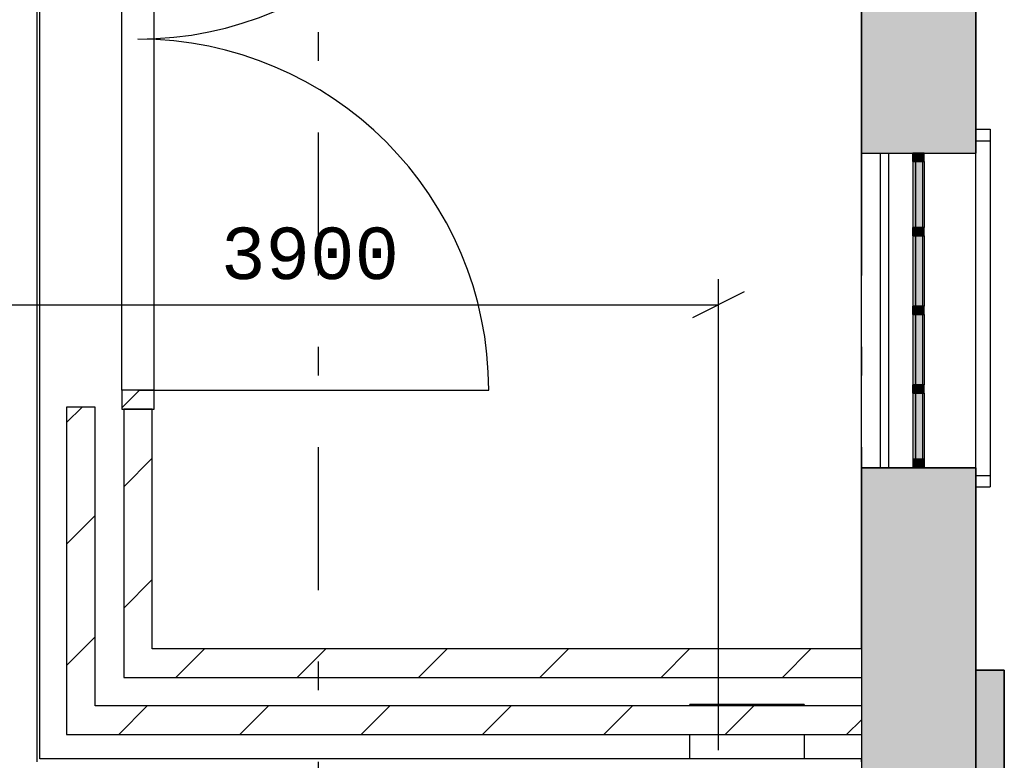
# Model space of a CAD drawing. Extents: x 2 to 87, y -108 to 11.
# Tile 335 of 352: x 46.68 to 50.13, y -15 to -12.41. Entities that reach past the tile are written whole.
import ezdxf
from ezdxf.enums import TextEntityAlignment as Align

# ---------------------------------------------------------------- set-up
doc = ezdxf.new("R2010")
doc.units = 0
doc.header["$MEASUREMENT"] = 0
doc.linetypes.add('DASHDOT', pattern=[1, 0.5, -0.25, 0, -0.25])
for name, color, linetype in [('11', 7, 'CONTINUOUS'), ('2', 7, 'CONTINUOUS'), ('24', 7, 'CONTINUOUS'), ('25', 7, 'CONTINUOUS'), ('3', 7, 'CONTINUOUS'), ('5', 7, 'CONTINUOUS'), ('6', 7, 'CONTINUOUS'), ('8', 7, 'CONTINUOUS')]:
    doc.layers.add(name, color=color, linetype=linetype)
doc.styles.add('MONOTXT', font='MONOTXT', dxfattribs={"height": 0.2})

# ---------------------------------------------------------------- blocks, each defined once
blk = doc.blocks.new('*N157')
at = {"layer": '25', "color": 62, "linetype": 'Continuous'}
for p, q in [((50.0276, -14.6872), (50.1276, -14.6872)), ((50.0276, -14.6872), (50.0276, -15.3081)), ((50.1276, -14.6872), (50.1276, -15.3081))]:
    blk.add_line(p, q, dxfattribs=at)
for points in [[(50.0276, -14.6872), (50.0276, -14.6872), (50.1276, -14.6872)], [(50.0276, -14.6872), (50.0276, -15.3081), (50.1276, -15.3081)], [(50.0276, -14.6872), (50.1276, -14.6872), (50.1276, -15.3081)]]:
    blk.add_solid(points, dxfattribs=at)
blk = doc.blocks.new('*N507')
at = {"layer": '11', "color": 62, "linetype": 'Continuous'}
for p, q in [((-0.0105, -0.115), (-0.0105, 0.115)), ((-0.0105, 0.115), (0.0145, 0.115)), ((0.0145, -0.115), (0.0145, 0.115)), ((-0.0105, -0.115), (0.0145, -0.115))]:
    blk.add_line(p, q, dxfattribs=at)
for points in [[(-0.0105, -0.115), (-0.0105, -0.115), (-0.0105, 0.115)], [(-0.0105, -0.115), (0.0145, -0.115), (0.0145, 0.115)], [(-0.0105, -0.115), (-0.0105, 0.115), (0.0145, 0.115)], [(0.0145, -0.115), (0.0145, -0.115), (0.0145, 0.115)]]:
    blk.add_solid(points, dxfattribs=at)
blk = doc.blocks.new('*N508')
at = {"layer": '3', "color": 62, "linetype": 'Continuous'}
for p, q in [((0.02, 0), (-0.02, 0)), ((-0.02, -0.03), (-0.02, 0)), ((0.02, -0.03), (0.02, 0)), ((0.02, -0.03), (-0.02, -0.03))]:
    blk.add_line(p, q, dxfattribs=at)
for points in [[(0.02, -0.03), (-0.02, -0.03), (-0.02, 0)], [(0.02, -0.03), (0.02, 0), (-0.02, 0)], [(-0.02, -0.03), (-0.02, -0.03), (-0.02, 0)], [(0.02, -0.03), (0.02, -0.03), (0.02, 0)]]:
    blk.add_solid(points, dxfattribs=at)
blk = doc.blocks.new('*N509')
at = {"layer": '3', "color": 62, "linetype": 'Continuous'}
for p, q in [((0.02, 0.03), (-0.02, 0.03)), ((-0.02, 0.03), (-0.02, 0)), ((0.02, 0), (-0.02, 0)), ((0.02, 0.03), (0.02, 0))]:
    blk.add_line(p, q, dxfattribs=at)
for points in [[(0.02, 0.03), (-0.02, 0.03), (-0.02, 0)], [(0.02, 0.03), (0.02, 0), (-0.02, 0)], [(-0.02, 0.03), (-0.02, 0.03), (-0.02, 0)], [(0.02, 0.03), (0.02, 0.03), (0.02, 0)]]:
    blk.add_solid(points, dxfattribs=at)
blk = doc.blocks.new('*N510')
at = {"layer": '11', "color": 62, "linetype": 'Continuous'}
for p, q in [((-0.0105, -0.1225), (-0.0105, 0.1225)), ((-0.0105, 0.1225), (0.0145, 0.1225)), ((0.0145, -0.1225), (0.0145, 0.1225)), ((-0.0105, -0.1225), (0.0145, -0.1225))]:
    blk.add_line(p, q, dxfattribs=at)
for points in [[(-0.0105, -0.1225), (-0.0105, -0.1225), (-0.0105, 0.1225)], [(-0.0105, -0.1225), (0.0145, -0.1225), (0.0145, 0.1225)], [(-0.0105, -0.1225), (-0.0105, 0.1225), (0.0145, 0.1225)], [(0.0145, -0.1225), (0.0145, -0.1225), (0.0145, 0.1225)]]:
    blk.add_solid(points, dxfattribs=at)
blk = doc.blocks.new('*N511')
at = {"layer": '3', "color": 62, "linetype": 'Continuous'}
for p, q in [((0.02, 0.015), (-0.02, 0.015)), ((-0.02, -0.015), (-0.02, 0.015)), ((0.02, -0.015), (0.02, 0.015)), ((0.02, -0.015), (-0.02, -0.015))]:
    blk.add_line(p, q, dxfattribs=at)
for points in [[(0.02, -0.015), (-0.02, -0.015), (-0.02, 0.015)], [(0.02, -0.015), (0.02, 0.015), (-0.02, 0.015)], [(-0.02, -0.015), (-0.02, -0.015), (-0.02, 0.015)], [(0.02, -0.015), (0.02, -0.015), (0.02, 0.015)]]:
    blk.add_solid(points, dxfattribs=at)
blk = doc.blocks.new('*N512')
at = {"layer": '11', "color": 62, "linetype": 'Continuous'}
for p, q in [((-0.0105, -0.115), (-0.0105, 0.115)), ((-0.0105, 0.115), (0.0145, 0.115)), ((0.0145, -0.115), (0.0145, 0.115)), ((-0.0105, -0.115), (0.0145, -0.115))]:
    blk.add_line(p, q, dxfattribs=at)
for points in [[(-0.0105, -0.115), (-0.0105, -0.115), (-0.0105, 0.115)], [(-0.0105, -0.115), (0.0145, -0.115), (0.0145, 0.115)], [(-0.0105, -0.115), (-0.0105, 0.115), (0.0145, 0.115)], [(0.0145, -0.115), (0.0145, -0.115), (0.0145, 0.115)]]:
    blk.add_solid(points, dxfattribs=at)
blk = doc.blocks.new('*N513')
at = {"layer": '3', "color": 62, "linetype": 'Continuous'}
for p, q in [((0.02, 0.015), (-0.02, 0.015)), ((-0.02, -0.015), (-0.02, 0.015)), ((0.02, -0.015), (0.02, 0.015)), ((0.02, -0.015), (-0.02, -0.015))]:
    blk.add_line(p, q, dxfattribs=at)
for points in [[(0.02, -0.015), (-0.02, -0.015), (-0.02, 0.015)], [(0.02, -0.015), (0.02, 0.015), (-0.02, 0.015)], [(-0.02, -0.015), (-0.02, -0.015), (-0.02, 0.015)], [(0.02, -0.015), (0.02, -0.015), (0.02, 0.015)]]:
    blk.add_solid(points, dxfattribs=at)
blk = doc.blocks.new('*N514')
at = {"layer": '11', "color": 62, "linetype": 'Continuous'}
for p, q in [((-0.0105, -0.1225), (-0.0105, 0.1225)), ((-0.0105, 0.1225), (0.0145, 0.1225)), ((0.0145, -0.1225), (0.0145, 0.1225)), ((-0.0105, -0.1225), (0.0145, -0.1225))]:
    blk.add_line(p, q, dxfattribs=at)
for points in [[(-0.0105, -0.1225), (-0.0105, -0.1225), (-0.0105, 0.1225)], [(-0.0105, -0.1225), (0.0145, -0.1225), (0.0145, 0.1225)], [(-0.0105, -0.1225), (-0.0105, 0.1225), (0.0145, 0.1225)], [(0.0145, -0.1225), (0.0145, -0.1225), (0.0145, 0.1225)]]:
    blk.add_solid(points, dxfattribs=at)
blk = doc.blocks.new('*N515')
at = {"layer": '3', "color": 62, "linetype": 'Continuous'}
for p, q in [((0.02, 0.015), (-0.02, 0.015)), ((-0.02, -0.015), (-0.02, 0.015)), ((0.02, -0.015), (0.02, 0.015)), ((0.02, -0.015), (-0.02, -0.015))]:
    blk.add_line(p, q, dxfattribs=at)
for points in [[(0.02, -0.015), (-0.02, -0.015), (-0.02, 0.015)], [(0.02, -0.015), (0.02, 0.015), (-0.02, 0.015)], [(-0.02, -0.015), (-0.02, -0.015), (-0.02, 0.015)], [(0.02, -0.015), (0.02, -0.015), (0.02, 0.015)]]:
    blk.add_solid(points, dxfattribs=at)

msp = doc.modelspace()

# ---------------------------------------------------------------- linework, layer by layer
at = {"layer": '11', "color": 62, "linetype": 'Continuous'}
for p, q in [((49.8421, -12.9096), (49.8171, -12.9096)), ((49.8171, -12.9096), (49.8171, -13.1396)), ((49.8421, -13.1396), (49.8421, -12.9096)), ((49.8171, -13.1396), (49.8421, -13.1396)), ((49.8421, -13.1696), (49.8171, -13.1696)), ((49.8171, -13.1696), (49.8171, -13.4146)), ((49.8421, -13.4146), (49.8421, -13.1696)), ((49.8171, -13.4146), (49.8421, -13.4146)), ((49.8421, -13.4446), (49.8171, -13.4446)), ((49.8171, -13.4446), (49.8171, -13.6896)), ((49.8421, -13.6896), (49.8421, -13.4446)), ((49.8171, -13.6896), (49.8421, -13.6896)), ((49.8421, -13.7196), (49.8171, -13.7196)), ((49.8171, -13.7196), (49.8171, -13.9496)), ((49.8421, -13.9496), (49.8421, -13.7196)), ((49.8171, -13.9496), (49.8421, -13.9496))]:
    msp.add_line(p, q, dxfattribs=at)
at = {"layer": '2', "color": 62, "linetype": 'Continuous'}
for p, q in [((49.6276, -14.6125), (49.6276, -10.3075)), ((46.7439, -10.4418), (46.7439, -15.0075)), ((46.7539, -14.9975), (46.7539, -10.4418)), ((50.0276, -22.2031), (50.0276, -12.3561)), ((50.0276, -12.7966), (50.0776, -12.7966)), ((50.0776, -12.7966), (50.0776, -12.8366)), ((50.0276, -12.8366), (50.0776, -12.8366)), ((50.0776, -12.8366), (50.0776, -14.0066)), ((49.6276, -12.8796), (50.0276, -12.8796)), ((50.0276, -13.9796), (49.6276, -13.9796)), ((50.0276, -14.0066), (50.0776, -14.0066)), ((50.0776, -14.0066), (50.0776, -14.0466)), ((50.0276, -14.0466), (50.0776, -14.0466)), ((49.6276, -14.6125), (49.6276, -26.3831)), ((50.1276, -14.6872), (50.0276, -14.6872)), ((50.0276, -14.6872), (50.0276, -15.3081)), ((50.1276, -15.3081), (50.1276, -14.6872)), ((49.0276, -14.8125), (49.0276, -14.8075)), ((49.4276, -14.8075), (49.0276, -14.8075)), ((49.4276, -14.8075), (49.4276, -14.8125)), ((49.0276, -14.9975), (49.0276, -14.9125)), ((49.4276, -14.9125), (49.4276, -14.9975)), ((49.6276, -14.9975), (46.7539, -14.9975)), ((49.6276, -15.0075), (49.6276, -14.9975))]:
    msp.add_line(p, q, dxfattribs=at)
at = {"layer": '24', "color": 62, "linetype": 'Continuous'}
for p, q in [((49.693, -12.8796), (49.693, -13.9796)), ((49.723, -12.8796), (49.723, -13.9796))]:
    msp.add_line(p, q, dxfattribs=at)
at = {"layer": '25', "color": 62, "linetype": 'Continuous'}
for p, q in [((49.6276, -12.3561), (49.6276, -12.8796)), ((50.0276, -12.3561), (50.0276, -12.8796)), ((49.6276, -12.8796), (50.0276, -12.8796)), ((46.8476, -13.8222), (46.9023, -13.7675)), ((47.0476, -14.0465), (47.1476, -13.9465)), ((49.6276, -13.9796), (50.0276, -13.9796)), ((49.6276, -13.9796), (49.6276, -15.0887)), ((50.0276, -13.9796), (50.0276, -15.0887)), ((46.8476, -14.2465), (46.9476, -14.1465)), ((47.0476, -14.4707), (47.1476, -14.3707)), ((46.8476, -14.6707), (46.9476, -14.5707)), ((47.2301, -14.7125), (47.3301, -14.6125)), ((47.6543, -14.7125), (47.7543, -14.6125)), ((48.0786, -14.7125), (48.1786, -14.6125)), ((48.5029, -14.7125), (48.6029, -14.6125)), ((48.9271, -14.7125), (49.0271, -14.6125)), ((49.3514, -14.7125), (49.4514, -14.6125)), ((47.0301, -14.9125), (47.1301, -14.8125)), ((47.4543, -14.9125), (47.5543, -14.8125)), ((47.8786, -14.9125), (47.9786, -14.8125)), ((48.3029, -14.9125), (48.4029, -14.8125)), ((48.7271, -14.9125), (48.8271, -14.8125)), ((49.1514, -14.9125), (49.2514, -14.8125)), ((49.5757, -14.9125), (49.6276, -14.8606))]:
    msp.add_line(p, q, dxfattribs=at)
for points in [[(49.6276, -12.3561), (49.6276, -12.8796), (50.0276, -12.8796)], [(49.6276, -12.3561), (50.0276, -12.3561), (50.0276, -12.8796)], [(49.6276, -12.8796), (49.6276, -12.8796), (50.0276, -12.8796)], [(49.6276, -13.9796), (49.6276, -13.9796), (50.0276, -13.9796)], [(49.6276, -13.9796), (49.6276, -15.0887), (50.0276, -15.0887)], [(49.6276, -13.9796), (50.0276, -13.9796), (50.0276, -15.0887)]]:
    msp.add_solid(points, dxfattribs=at)
at = {"layer": '3', "color": 62, "linetype": 'Continuous'}
for p, q in [((47.0406, -13.7083), (47.0406, -11.2545)), ((47.1546, -13.7083), (47.1546, -11.2545)), ((49.8476, -12.8796), (49.8076, -12.8796)), ((49.8076, -12.8796), (49.8076, -12.9096)), ((49.8476, -12.9096), (49.8476, -12.8796)), ((49.8076, -12.9096), (49.8476, -12.9096)), ((49.8076, -12.9096), (49.8076, -13.1396)), ((49.8476, -12.9096), (49.8476, -13.1396)), ((49.8476, -13.1396), (49.8076, -13.1396)), ((49.8076, -13.1396), (49.8076, -13.1696)), ((49.8476, -13.1696), (49.8476, -13.1396)), ((49.8076, -13.1696), (49.8076, -13.4146)), ((49.8076, -13.1696), (49.8476, -13.1696)), ((49.8476, -13.1696), (49.8476, -13.4146)), ((49.8476, -13.4146), (49.8076, -13.4146)), ((49.8076, -13.4146), (49.8076, -13.4446)), ((49.8476, -13.4446), (49.8476, -13.4146)), ((49.8076, -13.4446), (49.8476, -13.4446)), ((49.8076, -13.4446), (49.8076, -13.6896)), ((49.8476, -13.4446), (49.8476, -13.6896)), ((49.8476, -13.6896), (49.8076, -13.6896)), ((49.8076, -13.6896), (49.8076, -13.7196)), ((49.8476, -13.7196), (49.8476, -13.6896)), ((47.0406, -13.7707), (47.103, -13.7083)), ((47.0406, -13.7083), (47.0406, -13.7753)), ((47.1546, -13.7083), (47.0406, -13.7083)), ((47.1546, -13.7753), (47.1546, -13.7083)), ((49.8076, -13.7196), (49.8076, -13.9496)), ((49.8076, -13.7196), (49.8476, -13.7196)), ((49.8476, -13.7196), (49.8476, -13.9496)), ((47.0406, -13.7753), (47.1546, -13.7753)), ((49.8476, -13.9496), (49.8076, -13.9496)), ((49.8076, -13.9496), (49.8076, -13.9796)), ((49.8076, -13.9796), (49.8476, -13.9796)), ((49.8476, -13.9796), (49.8476, -13.9496))]:
    msp.add_line(p, q, dxfattribs=at)
at = {"layer": '5', "color": 7, "linetype": 'DASHDOT'}
for p, q in [((47.7276, -7.3075), (47.7276, -96.5075)), ((49.6276, -7.3075), (49.6276, -96.5075))]:
    msp.add_line(p, q, dxfattribs=at)
at = {"layer": '6', "color": 62, "linetype": 'Continuous'}
for p, q in [((46.9476, -13.7675), (46.8476, -13.7675)), ((46.8476, -13.7675), (46.8476, -14.9125)), ((46.9476, -14.8125), (46.9476, -13.7675)), ((47.1476, -13.7753), (47.0476, -13.7753)), ((47.0476, -13.7753), (47.0476, -14.7125)), ((47.1476, -14.6125), (47.1476, -13.7753)), ((49.6276, -14.6125), (47.1476, -14.6125)), ((47.0476, -14.7125), (49.6276, -14.7125)), ((49.6276, -14.8125), (46.9476, -14.8125)), ((46.8476, -14.9125), (49.6276, -14.9125))]:
    msp.add_line(p, q, dxfattribs=at)
at = {"layer": '8', "color": 7, "linetype": 'Continuous'}
for p, q in [((49.1276, -14.9675), (49.1276, -13.3202)), ((49.2176, -13.3652), (49.0376, -13.4552)), ((45.2276, -13.4102), (49.1276, -13.4102))]:
    msp.add_line(p, q, dxfattribs=at)
at = {"layer": '8', "color": 62, "linetype": 'Continuous'}
msp.add_line((47.0976, -13.7083), (48.3245, -13.7083), dxfattribs=at)
for centre, start, end in [((47.0976, -11.2545), 270, 360), ((47.0976, -13.7083), 360, 90)]:
    msp.add_arc(centre, 1.2269, start, end, dxfattribs=at)

# ---------------------------------------------------------------- block references
at = {"layer": '11', "color": 62, "linetype": 'Continuous'}
for name, p in [('*N512', (49.8276, -13.0246)), ('*N510', (49.8276, -13.2921)), ('*N514', (49.8276, -13.5671)), ('*N507', (49.8276, -13.8346))]:
    msp.add_blockref(name, p, dxfattribs=at)
at = {"layer": '25', "color": 62, "linetype": 'Continuous'}
msp.add_blockref('*N157', (0, 0), dxfattribs=at)
at = {"layer": '3', "color": 62, "linetype": 'Continuous'}
for name, p in [('*N508', (49.8276, -12.8796)), ('*N513', (49.8276, -13.1546)), ('*N511', (49.8276, -13.4296)), ('*N515', (49.8276, -13.7046)), ('*N509', (49.8276, -13.9796))]:
    msp.add_blockref(name, p, dxfattribs=at)

# ---------------------------------------------------------------- texts
at = {"layer": '8', "color": 7, "linetype": 'Continuous', "style": 'MONOTXT'}
msp.add_text('3900', height=0.18, dxfattribs=at).set_placement((47.3877, -13.2302), align=Align.MIDDLE_LEFT)

doc.saveas('drawing.dxf')
